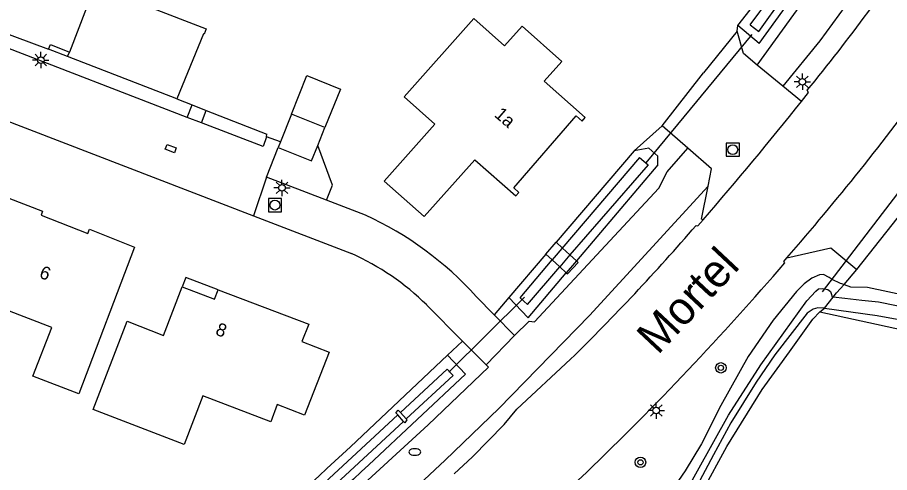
# Model space of a CAD drawing. Extents: x 136000 to 141014, y 402000 to 403500.
# Drawn here: x 139101.3 to 139168, y 402682.2 to 402717 of the extents above; entities that cross this region are included whole.
import ezdxf

# ---------------------------------------------------------------- set-up
doc = ezdxf.new("R2010")
doc.units = 0
for name, color, linetype in [('gg-afsc-hekwerk', 7, 'Continuous'), ('gg-afsc-muur', 7, 'Continuous'), ('gg-anno-huisnummerreeks BGT', 7, 'Continuous'), ('gg-anno-openbare ruimte label', 7, 'Continuous'), ('gg-bbg-bijgebouw', 7, 'Continuous'), ('gg-bbg-hoofdgebouw', 7, 'Continuous'), ('gg-bbg-luifel en loopbrug', 7, 'Continuous'), ('gg-bbg-onder overbouw', 7, 'Continuous'), ('gg-bbg-pand overbouw', 7, 'Continuous'), ('gg-knt-onverhard', 7, 'Continuous'), ('gg-knt-verharding', 7, 'Continuous'), ('gg-kntw-bovenkant insteek waterloop', 7, 'Continuous'), ('gg-kntw-waterlijn', 7, 'Continuous'), ('gg-kwrk-duiker nz buis', 7, 'Continuous'), ('gg-kwrk-steiger', 7, 'Continuous'), ('gg-kwrk-stuw', 7, 'Continuous'), ('gt-grn-groengrens', 7, 'Continuous'), ('gt-grn-vlakafsluiter', 7, 'Continuous'), ('gt-symb-boom', 7, 'Continuous'), ('gt-symb-brandkraan', 7, 'Continuous'), ('gt-symb-kolk center center', 7, 'Continuous'), ('gt-symb-lichtmast', 7, 'Continuous'), ('gt-symb-rioolschacht', 7, 'Continuous')]:
    doc.layers.add(name, color=color, linetype=linetype)

# ---------------------------------------------------------------- blocks, each defined once
blk = doc.blocks.new('gt0-KOLKCC')
at = {"layer": 'gt-symb-kolk center center'}
blk.add_lwpolyline([(-0.375, 0.2), (0.375, 0.2), (0.375, -0.2), (-0.375, -0.2)], close=True, dxfattribs=at)
blk = doc.blocks.new('gt0-RS')
at = {"layer": 'gt-symb-rioolschacht'}
blk.add_lwpolyline([(-0.5, -0.5), (0.5, -0.5), (0.5, 0.5), (-0.5, 0.5)], close=True, dxfattribs=at)
blk.add_circle((0, 0), 0.375, dxfattribs=at)
blk = doc.blocks.new('gt0-LMAST')
at = {"layer": 'gt-symb-lichtmast'}
for p, q in [((-0.182, 0.173), (-0.447, 0.438)), ((-0.005, 0.246), (-0.005, 0.621)), ((0.172, 0.173), (0.437, 0.438)), ((-0.255, -0.004), (-0.63, -0.004)), ((-0.182, -0.181), (-0.447, -0.446)), ((-0.005, -0.254), (-0.005, -0.629)), ((0.437, -0.446), (0.172, -0.181)), ((0.245, -0.004), (0.62, -0.004))]:
    blk.add_line(p, q, dxfattribs=at)
blk.add_circle((-0.005, -0.004), 0.25, dxfattribs=at)
blk = doc.blocks.new('gt0-BR')
at = {"layer": 'gt-symb-brandkraan'}
for centre, radius, start, end in [((-0.244, 0), 0.206, 107.56694, 252.43307), ((0.599, -2.664), 3, 106.89205, 107.56694), ((0, -0.691), 0.938, 73.10799, 106.89205), ((-0.599, -2.664), 3, 72.43309, 73.10799), ((0.244, 0), 0.206, 287.56695, 72.43309), ((0.599, 2.664), 3, 252.43307, 253.10797), ((0, 0.691), 0.938, 253.10797, 286.89206), ((-0.599, 2.664), 3, 286.89206, 287.56695)]:
    blk.add_arc(centre, radius, start, end, dxfattribs=at)
blk = doc.blocks.new('gt0-BOOM')
at = {"layer": 'gt-symb-boom'}
for radius in [0.4, 0.2]:
    blk.add_circle((0, 0), radius, dxfattribs=at)

msp = doc.modelspace()

# ---------------------------------------------------------------- linework, layer by layer
at = {"layer": 'gg-afsc-hekwerk'}
for p, q in [((139113.518, 402710.749), (139114.677, 402710.292)), ((139114.677, 402710.292), (139115.762, 402709.864)), ((139115.762, 402709.864), (139120.377, 402708.044))]:
    msp.add_line(p, q, dxfattribs=at)
at = {"layer": 'gg-afsc-muur'}
msp.add_line((139105.161, 402713.97), (139103.713, 402714.528), dxfattribs=at)
msp.add_lwpolyline([(139103.713, 402714.528), (139103.87, 402714.909), (139105.299, 402714.323)], dxfattribs=at)
at = {"layer": 'gg-bbg-bijgebouw'}
for p, q in [((139122.262, 402709.573), (139121.419, 402707.47)), ((139124.823, 402708.546), (139122.262, 402709.573)), ((139124.28, 402707.187), (139124.823, 402708.546)), ((139121.419, 402707.47), (139121.243, 402707.031))]:
    msp.add_line(p, q, dxfattribs=at)
msp.add_lwpolyline([(139121.243, 402707.031), (139123.807, 402706.003), (139124.28, 402707.187)], dxfattribs=at)
at = {"layer": 'gg-bbg-hoofdgebouw'}
for p, q in [((139105.161, 402713.97), (139105.299, 402714.323)), ((139113.518, 402710.749), (139105.161, 402713.97))]:
    msp.add_line(p, q, dxfattribs=at)
for points in [[(139102.717, 402725.664), (139100.555, 402720.076), (139106.617, 402717.706), (139105.299, 402714.323)], [(139112.802, 402721.679), (139111.317, 402717.803), (139115.762, 402716.083), (139115.605, 402715.695), (139115.54, 402715.721), (139113.518, 402710.749)], [(139130.866, 402710.887), (139133.227, 402708.801), (139129.354, 402704.447), (139132.403, 402701.751), (139136.264, 402706.095), (139139.406, 402703.33), (139139.637, 402703.596), (139139.251, 402703.94), (139144.025, 402709.45), (139144.488, 402709.048), (139144.715, 402709.31), (139141.583, 402712.093), (139142.92, 402713.592), (139139.889, 402716.29), (139138.552, 402714.788), (139136.204, 402716.878), (139130.866, 402710.887)], [(139091.487, 402693.813), (139093.327, 402698.58), (139093.677, 402698.445), (139094.314, 402700.095), (139093.987, 402700.22), (139095.827, 402705.009), (139103.258, 402702.153), (139103.144, 402701.855), (139106.708, 402700.467), (139106.829, 402700.776), (139110.279, 402699.424), (139106.021, 402688.211), (139102.511, 402689.568), (139103.95, 402693.288), (139100.399, 402694.661), (139098.961, 402690.928), (139091.487, 402693.813)], [(139116.671, 402696.157), (139123.584, 402693.541), (139123.065, 402692.219), (139125.16, 402691.398), (139123.27, 402686.576), (139121.176, 402687.396), (139120.679, 402686.068), (139115.494, 402688.058), (139114.07, 402684.345), (139107.116, 402687.02), (139109.718, 402693.771), (139112.48, 402692.677), (139113.928, 402696.394)]]:
    msp.add_lwpolyline(points, dxfattribs=at)
at = {"layer": 'gg-bbg-luifel en loopbrug'}
for p, q in [((139120.359, 402704.773), (139121.243, 402707.031)), ((139124.947, 402703.005), (139120.359, 402704.773))]:
    msp.add_line(p, q, dxfattribs=at)
for points in [[(139122.262, 402709.573), (139123.444, 402712.521), (139126.005, 402711.494), (139124.823, 402708.546)], [(139124.947, 402703.005), (139125.404, 402704.146), (139124.28, 402707.187)]]:
    msp.add_lwpolyline(points, dxfattribs=at)
at = {"layer": 'gg-bbg-onder overbouw'}
msp.add_lwpolyline([(139113.928, 402696.394), (139116.382, 402695.45), (139116.671, 402696.157)], dxfattribs=at)
at = {"layer": 'gg-bbg-pand overbouw'}
msp.add_lwpolyline([(139116.671, 402696.157), (139114.193, 402697.095), (139113.928, 402696.394)], dxfattribs=at)
at = {"layer": 'gg-knt-onverhard'}
for points in [[(139157.857, 402713.323), (139162.592, 402719.899), (139167.315, 402726.457), (139169.753, 402730.224)], [(139172.353, 402728.92), (139166.983, 402721.151), (139162.63, 402715.181), (139159.809, 402711.716)], [(139139.315, 402692.673), (139140.419, 402693.754), (139140.822, 402693.703), (139150.33, 402703.915), (139150.982, 402705.165), (139152.545, 402706.982)], [(139106.543, 402650.072), (139109.788, 402655.519), (139113.804, 402661.456), (139118.432, 402667.525), (139122.365, 402672.048), (139127.267, 402676.828), (139134.02, 402683.134), (139138.104, 402687.089), (139145.028, 402694.188), (139154.093, 402704.083)], [(139103.114, 402650.583), (139104.135, 402651.869), (139108.348, 402658.623), (139109.844, 402661.02), (139113.121, 402665.335), (139117.251, 402670.486), (139121.831, 402675.515), (139126.567, 402680.202), (139132.699, 402685.838), (139137.317, 402690.24), (139137.139, 402690.419)]]:
    msp.add_lwpolyline(points, dxfattribs=at)
at = {"layer": 'gg-knt-verharding'}
for p, q in [((139097.221, 402716.958), (139103.713, 402714.528)), ((139114.297, 402709.329), (139096.866, 402716.045)), ((139156.322, 402715.926), (139153.733, 402712.73)), ((139159.809, 402711.716), (139157.857, 402713.323)), ((139150.586, 402708.689), (139153.733, 402712.73)), ((139161.224, 402710.551), (139159.809, 402711.716)), ((139094.999, 402711.198), (139119.355, 402701.805)), ((139114.297, 402709.329), (139114.677, 402710.292)), ((139115.385, 402708.91), (139115.762, 402709.864)), ((139115.385, 402708.91), (139114.297, 402709.329)), ((139152.545, 402706.982), (139150.586, 402708.689)), ((139120.365, 402707.833), (139120.377, 402708.044)), ((139121.419, 402707.47), (139120.365, 402707.833)), ((139165.453, 402697.708), (139173.138, 402707.414)), ((139120.359, 402704.773), (139119.355, 402701.805)), ((139127.914, 402701.861), (139124.947, 402703.005)), ((139119.355, 402701.805), (139126.843, 402698.93)), ((139137.759, 402694.251), (139136.383, 402695.646)), ((139132.605, 402694.995), (139135.339, 402692.235)), ((139139.315, 402692.673), (139137.759, 402694.251)), ((139135.339, 402692.235), (139137.139, 402690.419)), ((139137.139, 402690.419), (139139.315, 402692.673))]:
    msp.add_line(p, q, dxfattribs=at)
for points in [[(139157.857, 402713.323), (139156.794, 402714.198), (139156.322, 402715.926)], [(139161.224, 402710.551), (139161.776, 402711.218), (139161.674, 402711.397)], [(139120.365, 402707.833), (139120.1, 402707.103), (139115.385, 402708.91)], [(139154.093, 402704.083), (139154.358, 402705.402), (139152.545, 402706.982)], [(139153.718, 402701.498), (139153.582, 402701.541), (139154.093, 402704.083)], [(139153.179, 402701.071), (139153.316, 402701.031), (139153.718, 402701.498)], [(139160.116, 402698.591), (139163.474, 402699.363), (139165.453, 402697.708)], [(139159.969, 402698.227), (139159.887, 402698.321), (139160.116, 402698.591)], [(139134.703, 402682.109), (139136.105, 402683.401), (139138.521, 402685.858), (139139.497, 402687.036), (139143.591, 402690.845)], [(139139.709, 402676.948), (139140.559, 402677.764), (139140.316, 402678.085), (139140.911, 402678.712), (139141.021, 402678.698), (139144.803, 402682.194)]]:
    msp.add_lwpolyline(points, dxfattribs=at)
for centre, radius, start, end in [((139041.996, 402809.109), 154.501, 320.76968, 326.36307), ((138995.554, 402841.521), 217.966, 319.02413, 323.61008), ((138933.254, 402891.927), 291.321, 319.18075, 321.49381), ((139117.057, 402678.188), 26.044, 42.09199, 65.36163), ((139022.32, 402814.158), 172.953, 314.5217, 319.16681), ((139118.679, 402680.789), 19.894, 45.56983, 65.77006), ((138978.006, 402855.161), 240.289, 313.95969, 319.22392)]:
    msp.add_arc(centre, radius, start, end, dxfattribs=at)
at = {"layer": 'gg-kntw-bovenkant insteek waterloop'}
for p, q in [((139158.007, 402714.979), (139162.04, 402720.561)), ((139158.007, 402714.979), (139156.366, 402716.34)), ((139148.447, 402706.782), (139142.481, 402699.787)), ((139141.71, 402698.883), (139138.884, 402695.57)), ((139140.342, 402694.019), (139143.263, 402697.464)), ((139138.884, 402695.57), (139140.342, 402694.019)), ((139126.781, 402684.149), (139134.199, 402691.158)), ((139134.199, 402691.158), (139135.571, 402689.707)), ((139135.571, 402689.707), (139128.182, 402682.778))]:
    msp.add_line(p, q, dxfattribs=at)
for points in [[(139156.366, 402716.34), (139160.314, 402721.387), (139161.478, 402723.033)], [(139150.248, 402705.703), (139150.264, 402706.362), (139149.577, 402706.979), (139148.447, 402706.782)], [(139150.248, 402705.703), (139144.031, 402698.37), (139143.263, 402697.464)], [(139164.497, 402696.55), (139164.215, 402696.639), (139163.569, 402696.935), (139163.339, 402697.106), (139162.915, 402697.313), (139162.596, 402697.305), (139162.01, 402697.037), (139161.432, 402696.621), (139160.846, 402696.019), (139159.061, 402693.826), (139157.161, 402691.068), (139155.063, 402687.308), (139153.582, 402684.396), (139152.35, 402682.326), (139151.281, 402680.771)], [(139164.497, 402696.55), (139164.987, 402696.395), (139166.279, 402696.352), (139172.498, 402695.024), (139204.004, 402686.517), (139213.888, 402683.218), (139222.863, 402680.031), (139234.625, 402676.279), (139256.469, 402668.851), (139283.036, 402659.447), (139295.837, 402655.007), (139307.485, 402650.908), (139313.513, 402648.711), (139319.275, 402646.777), (139319.599, 402646.58), (139319.869, 402646.304), (139319.881, 402645.991), (139319.758, 402645.706)], [(139151.802, 402677.857), (139153.673, 402680.783), (139155.538, 402684.184), (139158.22, 402688.543), (139160.307, 402691.41), (139162.088, 402693.918), (139162.641, 402694.475)], [(139162.641, 402694.475), (139174.683, 402691.849), (139184.162, 402689.272), (139193.766, 402686.93), (139199.093, 402685.372), (139205.615, 402683.322), (139210.667, 402681.514), (139221.269, 402678.523), (139236.735, 402673.484), (139243.448, 402671.247), (139255.229, 402667.305), (139274.704, 402660.296), (139292.484, 402653.98), (139294.737, 402653.215)]]:
    msp.add_lwpolyline(points, dxfattribs=at)
for centre, radius, start, end in [((139208.428, 402592.559), 122.699, 131.71506, 143.84194), ((139214.466, 402586.816), 129.049, 131.96006, 143.35903)]:
    msp.add_arc(centre, radius, start, end, dxfattribs=at)
at = {"layer": 'gg-kntw-waterlijn'}
for p, q in [((139157.312, 402716.396), (139162.657, 402723.679)), ((139157.975, 402715.896), (139163.383, 402723.434)), ((139157.312, 402716.396), (139157.975, 402715.896)), ((139148.849, 402706.261), (139142.194, 402698.441)), ((139148.849, 402706.261), (139149.506, 402705.701)), ((139139.728, 402695.543), (139142.194, 402698.441)), ((139140.305, 402695.025), (139142.761, 402697.923)), ((139140.305, 402695.025), (139139.728, 402695.543))]:
    msp.add_line(p, q, dxfattribs=at)
for points in [[(139149.506, 402705.701), (139143.529, 402698.829), (139142.761, 402697.923)], [(139152.045, 402680.079), (139155.659, 402686.577), (139158.117, 402690.435), (139161.644, 402695.307), (139162.324, 402696.045), (139162.542, 402696.232), (139162.859, 402696.243), (139163.249, 402696.177), (139163.441, 402696.017), (139163.519, 402695.809), (139163.54, 402695.674), (139163.566, 402695.61), (139163.642, 402695.588)], [(139169.745, 402694.678), (139167.126, 402695.21), (139165.853, 402695.344), (139164.554, 402695.483), (139163.642, 402695.588)], [(139162.98, 402694.763), (139162.471, 402694.772), (139162.113, 402694.684), (139161.671, 402694.377), (139159.192, 402691.2), (139157.76, 402689.104), (139155.836, 402685.995), (139154.499, 402683.536), (139153.239, 402681.161)], [(139162.98, 402694.763), (139167.013, 402694.191), (139171.913, 402693.293)], [(139130.586, 402686.78), (139134.169, 402690.101), (139134.618, 402689.617), (139131.027, 402686.287)], [(139102.399, 402652.779), (139104.307, 402656.151), (139110.207, 402665.023), (139115.394, 402671.644), (139122.354, 402679.148), (139130.389, 402686.596)], [(139130.83, 402686.105), (139122.627, 402678.5), (139117.796, 402673.352), (139114.273, 402669.277), (139109.969, 402663.794), (139102.819, 402652.511), (139102.399, 402652.779)]]:
    msp.add_lwpolyline(points, dxfattribs=at)
at = {"layer": 'gg-kwrk-duiker nz buis'}
for p, q in [((139149.362, 402705.859), (139157.456, 402715.65)), ((139162.831, 402696.012), (139173.28, 402709.631)), ((139140.069, 402695.581), (139134.299, 402689.868))]:
    msp.add_line(p, q, dxfattribs=at)
at = {"layer": 'gg-kwrk-steiger'}
for p, q in [((139141.71, 402698.883), (139142.481, 402699.787)), ((139142.481, 402699.787), (139142.964, 402699.345)), ((139142.194, 402698.441), (139141.71, 402698.883)), ((139143.529, 402698.829), (139142.964, 402699.345)), ((139142.194, 402698.441), (139142.761, 402697.923)), ((139144.031, 402698.37), (139143.529, 402698.829)), ((139142.761, 402697.923), (139143.263, 402697.464))]:
    msp.add_line(p, q, dxfattribs=at)
msp.add_lwpolyline([(139143.263, 402697.464), (139143.348, 402697.387), (139144.173, 402698.24), (139144.031, 402698.37)], dxfattribs=at)
at = {"layer": 'gg-kwrk-stuw'}
for p, q in [((139130.389, 402686.596), (139130.248, 402686.753)), ((139130.83, 402686.105), (139130.389, 402686.596)), ((139130.586, 402686.78), (139131.027, 402686.287))]:
    msp.add_line(p, q, dxfattribs=at)
for points in [[(139130.248, 402686.753), (139130.43, 402686.954), (139130.586, 402686.78)], [(139131.027, 402686.287), (139131.087, 402686.22), (139130.919, 402686.005), (139130.83, 402686.105)]]:
    msp.add_lwpolyline(points, dxfattribs=at)
at = {"layer": 'gt-grn-groengrens'}
msp.add_line((139156.322, 402715.926), (139156.366, 402716.34), dxfattribs=at)
at = {"layer": 'gt-grn-vlakafsluiter'}
for p, q in [((139148.447, 402706.782), (139150.586, 402708.689)), ((139164.497, 402696.55), (139165.453, 402697.708)), ((139138.884, 402695.57), (139137.759, 402694.251)), ((139162.98, 402694.763), (139163.642, 402695.588)), ((139162.641, 402694.475), (139162.98, 402694.763)), ((139134.199, 402691.158), (139135.339, 402692.235))]:
    msp.add_line(p, q, dxfattribs=at)
msp.add_lwpolyline([(139163.642, 402695.588), (139163.914, 402695.927), (139164.497, 402696.55)], dxfattribs=at)

# ---------------------------------------------------------------- block references
at = {"layer": 'gt-symb-boom'}
for p in [(139155.074, 402690.195), (139148.928, 402682.976)]:
    msp.add_blockref('gt0-BOOM', p, dxfattribs=at)
at = {"layer": 'gt-symb-brandkraan'}
msp.add_blockref('gt0-BR', (139131.688, 402683.765), dxfattribs=at)
at = {"layer": 'gt-symb-kolk center center', "rotation": 158.8489357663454}
msp.add_blockref('gt0-KOLKCC', (139113.044, 402706.944), dxfattribs=at)
at = {"layer": 'gt-symb-lichtmast'}
for p in [(139103.122, 402713.711), (139161.301, 402712.05), (139121.549, 402703.947), (139150.141, 402686.938)]:
    msp.add_blockref('gt0-LMAST', p, dxfattribs=at)
at = {"layer": 'gt-symb-rioolschacht'}
for p in [(139155.984, 402706.866), (139121.001, 402702.625)]:
    msp.add_blockref('gt0-RS', p, dxfattribs=at)

# ---------------------------------------------------------------- texts
at = {"layer": 'gg-anno-huisnummerreeks BGT'}
for s, rotation, p in [('1a', 319.1, (139137.701, 402709.445)), ('6', 338.7, (139102.931, 402697.109)), ('8', 338.7, (139116.388, 402692.759))]:
    msp.add_text(s, height=1, rotation=rotation, dxfattribs=at).set_placement(p)
at = {"layer": 'gg-anno-openbare ruimte label'}
msp.add_text('Mortel', height=2.5, rotation=46.8, dxfattribs=at).set_placement((139150.256, 402691.12))

doc.saveas('drawing.dxf')
